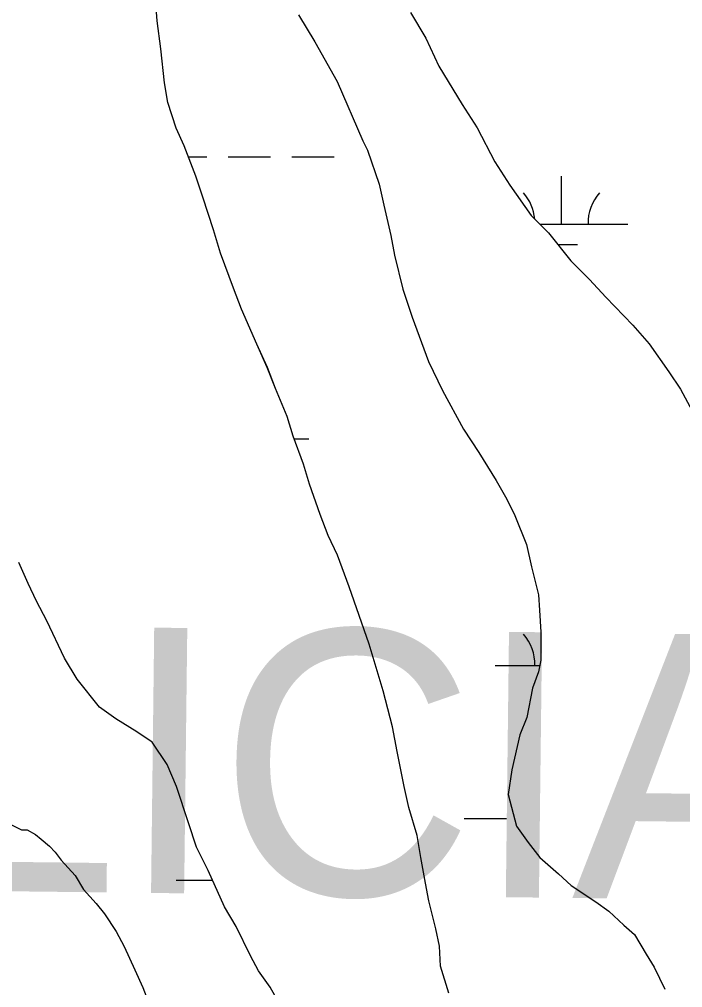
# Model space of a CAD drawing. Extents: x 3177185 to 3215018, y 812988 to 838321.
# Drawn here: x 3209124 to 3209624, y 822582 to 823312 of the extents above; entities that cross this region are included whole.
import ezdxf

# ---------------------------------------------------------------- set-up
doc = ezdxf.new("R2010")
doc.units = 0
for name, color, linetype in [('V-SITE-VEGE', 7, 'Continuous'), ('V-TOPO-GNAM-IDEN', 7, 'Continuous'), ('V-WETL-SWMP', 7, 'Continuous')]:
    doc.layers.add(name, color=color, linetype=linetype)

msp = doc.modelspace()

# ---------------------------------------------------------------- linework, layer by layer
at = {"layer": 'V-SITE-VEGE'}
for points in [[(3209227.74, 823311.07), (3209225.08, 823343.62)], [(3209418.68, 823317.4), (3209430.14, 823298.05), (3209439.84, 823276.94), (3209457.46, 823247.91), (3209468.92, 823230.33), (3209482.14, 823204.82), (3209493.59, 823187.23), (3209509.45, 823164.36), (3209522.66, 823151.18), (3209539.4, 823130.07), (3209553.49, 823116.01), (3209565.82, 823102.82), (3209586.08, 823081.72)], [(3209447.49, 822578.27), (3209441.31, 822598.5), (3209440.42, 822613.46), (3209437.77, 822626.66), (3209432.47, 822647.77), (3209429.81, 822660.97), (3209426.28, 822680.33), (3209423.62, 822697.04), (3209417.45, 822718.16), (3209413.91, 822733.99), (3209408.61, 822760.39), (3209405.07, 822778.86), (3209398.01, 822806.13), (3209387.42, 822841.32), (3209372.42, 822884.43), (3209363.6, 822908.18), (3209356.55, 822923.13), (3209350.38, 822938.96), (3209342.44, 822961.83), (3209338.03, 822976.79), (3209330.09, 822997.9), (3209325.68, 823012.85), (3209316.86, 823033.97), (3209310.68, 823049.8), (3209302.75, 823067.39), (3209291.29, 823093.78), (3209285.12, 823109.61), (3209275.41, 823136), (3209270.12, 823153.6), (3209262.18, 823178.23), (3209256.88, 823194.06), (3209248.06, 823216.93), (3209241.89, 823230.13), (3209235.71, 823249.48), (3209233.06, 823264.44), (3209230.4, 823289.95), (3209227.74, 823311.07)], [(3209334.21, 823315.56), (3209346.55, 823295.33), (3209363.29, 823265.43), (3209382.69, 823220.57), (3209386.22, 823213.53), (3209395.04, 823188.02), (3209398.57, 823172.19), (3209403.87, 823149.31), (3209406.52, 823134.36), (3209412.71, 823108.84), (3209419.77, 823087.73), (3209432.11, 823054.31), (3209442.69, 823032.32), (3209458.56, 823003.29), (3209470.01, 822985.7)], [(3209586.08, 823081.72), (3209598.41, 823067.65), (3209613.39, 823046.55), (3209622.2, 823033.35), (3209634.54, 823010.48)], [(3209470.01, 822985.7), (3209483.23, 822964.6), (3209491.16, 822950.52), (3209497.33, 822938.21), (3209506.15, 822916.22), (3209509.68, 822899.5), (3209514.98, 822878.39), (3209515.87, 822866.95), (3209516.76, 822850.23), (3209516.79, 822829.11), (3209515.03, 822820.31), (3209510.64, 822807.99), (3209506.26, 822785.99), (3209500.99, 822772.78), (3209494.86, 822746.38), (3209492.23, 822727.9), (3209498.41, 822704.15), (3209507.22, 822691.84), (3209516.03, 822680.41), (3209530.12, 822668.1), (3209539.81, 822659.31), (3209558.3, 822647), (3209567.99, 822639.97), (3209579.43, 822629.42), (3209587.36, 822622.39), (3209596.17, 822607.44), (3209602.34, 822597.77), (3209610.27, 822581.06)], [(3209316.38, 822576.4), (3209312.85, 822582.56), (3209304.04, 822594.87), (3209297.87, 822606.3), (3209287.29, 822628.29), (3209278.48, 822643.24), (3209266.14, 822670.51), (3209257.32, 822688.1), (3209251.15, 822706.57), (3209242.33, 822733.84), (3209235.27, 822750.56), (3209223.82, 822767.27), (3209212.37, 822775.17), (3209196.52, 822784.84), (3209184.2, 822793.63), (3209167.46, 822814.73), (3209157.77, 822830.56), (3209144.54, 822858.71), (3209136.61, 822873.66), (3209130.44, 822886.85), (3209123.39, 822902.69)], [(3209114.76, 822706.45), (3209125.32, 822701.18), (3209129.72, 822701.19), (3209135.88, 822697.67), (3209140.29, 822694.16), (3209146.45, 822688.88), (3209150.85, 822684.49), (3209155.26, 822678.33), (3209165.83, 822666.9), (3209172, 822656.35), (3209181.69, 822645.8), (3209187.85, 822637.88), (3209196.66, 822624.69), (3209202.83, 822613.26), (3209210.77, 822595.67), (3209216.94, 822582.47), (3209226.64, 822556.96)]]:
    msp.add_lwpolyline(points, dxfattribs=at)
at = {"layer": 'V-WETL-SWMP'}
for p, q in [((3209251.28, 823208.6), (3209265.08, 823208.6)), ((3209281.08, 823208.6), (3209313.08, 823208.6)), ((3209329.08, 823208.6), (3209361.08, 823208.6)), ((3209532.4, 823157.86), (3209532.4, 823193.86)), ((3209515.97, 823157.86), (3209582.4, 823157.86)), ((3209529.6, 823142.43), (3209544.4, 823142.43)), ((3209330.8, 822996), (3209341.93, 822996)), ((3209482.4, 822825.18), (3209516, 822825.18)), ((3209458.99, 822709.75), (3209490.99, 822709.75)), ((3209241.93, 822663.32), (3209269.39, 822663.32))]:
    msp.add_line(p, q, dxfattribs=at)
for points in [[(3209227.74, 823311.07), (3209225.08, 823343.62)], [(3209418.68, 823317.39), (3209430.14, 823298.05), (3209439.84, 823276.94), (3209457.46, 823247.91), (3209468.92, 823230.33), (3209482.14, 823204.82), (3209493.59, 823187.23), (3209509.45, 823164.36), (3209522.66, 823151.18), (3209539.4, 823130.07), (3209553.49, 823116.01), (3209565.82, 823102.82), (3209586.08, 823081.72), (3209598.41, 823067.65), (3209613.39, 823046.54), (3209622.2, 823033.35), (3209634.54, 823010.48)], [(3209447.49, 822578.27), (3209441.31, 822598.51), (3209440.42, 822613.46), (3209437.77, 822626.66), (3209432.47, 822647.78), (3209429.81, 822660.97), (3209426.28, 822680.33), (3209423.62, 822697.04), (3209417.45, 822718.16), (3209413.91, 822733.99), (3209408.61, 822760.39), (3209405.07, 822778.86), (3209398.01, 822806.13), (3209387.42, 822841.32), (3209372.42, 822884.43), (3209363.6, 822908.18), (3209356.55, 822923.13), (3209350.38, 822938.96), (3209342.44, 822961.83), (3209338.03, 822976.79), (3209330.09, 822997.9), (3209325.68, 823012.85), (3209316.86, 823033.97), (3209310.69, 823049.8), (3209302.75, 823067.39), (3209291.29, 823093.78), (3209285.11, 823109.61), (3209275.41, 823136), (3209270.12, 823153.6), (3209262.18, 823178.23), (3209256.88, 823194.06), (3209248.06, 823216.93), (3209241.89, 823230.13), (3209235.72, 823249.48), (3209233.06, 823264.44), (3209230.4, 823289.95), (3209227.74, 823311.07)], [(3209334.21, 823315.56), (3209346.55, 823295.33), (3209363.29, 823265.43), (3209382.69, 823220.57), (3209386.22, 823213.53), (3209395.04, 823188.02), (3209398.57, 823172.19), (3209403.87, 823149.31), (3209406.52, 823134.36), (3209412.71, 823108.84), (3209419.76, 823087.73), (3209432.11, 823054.31), (3209442.69, 823032.32), (3209458.56, 823003.29), (3209470.01, 822985.7), (3209483.23, 822964.6), (3209491.16, 822950.52), (3209497.33, 822938.21), (3209506.15, 822916.22), (3209509.68, 822899.5), (3209514.98, 822878.39), (3209515.87, 822866.95), (3209516.76, 822850.23), (3209516.78, 822829.11), (3209515.03, 822820.31), (3209510.64, 822807.99), (3209506.26, 822785.99), (3209500.99, 822772.79), (3209494.86, 822746.38), (3209492.23, 822727.9), (3209498.41, 822704.15), (3209507.22, 822691.84), (3209516.03, 822680.41), (3209530.12, 822668.1), (3209539.81, 822659.31), (3209558.3, 822647), (3209567.98, 822639.97), (3209579.43, 822629.42), (3209587.36, 822622.39), (3209596.17, 822607.44), (3209602.34, 822597.77), (3209610.27, 822581.06)], [(3209316.38, 822576.4), (3209312.85, 822582.56), (3209304.04, 822594.87), (3209297.87, 822606.3), (3209287.29, 822628.29), (3209278.48, 822643.24), (3209266.14, 822670.51), (3209257.32, 822688.1), (3209251.15, 822706.57), (3209242.33, 822733.84), (3209235.27, 822750.56), (3209223.82, 822767.26), (3209212.37, 822775.17), (3209196.52, 822784.84), (3209184.2, 822793.63), (3209167.46, 822814.73), (3209157.77, 822830.56), (3209144.54, 822858.71), (3209136.61, 822873.66), (3209130.44, 822886.85), (3209123.39, 822902.69)], [(3209114.76, 822706.45), (3209125.32, 822701.18), (3209129.72, 822701.19), (3209135.88, 822697.67), (3209140.29, 822694.16), (3209146.45, 822688.88), (3209150.85, 822684.49), (3209155.26, 822678.33), (3209165.83, 822666.9), (3209172, 822656.35), (3209181.69, 822645.8), (3209187.85, 822637.88), (3209196.66, 822624.69), (3209202.83, 822613.26), (3209210.77, 822595.67), (3209216.94, 822582.47), (3209226.64, 822556.96)]]:
    msp.add_lwpolyline(points, dxfattribs=at)
for centre, start, end in [((3209477.16, 823158.33), 5.26172, 40.77184), ((3209587.64, 823158.33), 139.22818, 180.77184), ((3209477.16, 822825.66), 359.22818, 40.77184)]:
    msp.add_arc(centre, 35.25, start, end, dxfattribs=at)

# ---------------------------------------------------------------- texts
at = {"layer": 'V-TOPO-GNAM-IDEN'}
msp.add_text('FELICIANA', height=200, rotation=359.31693, dxfattribs=at).set_placement((3208707.89, 822659.83))

doc.saveas('drawing.dxf')
